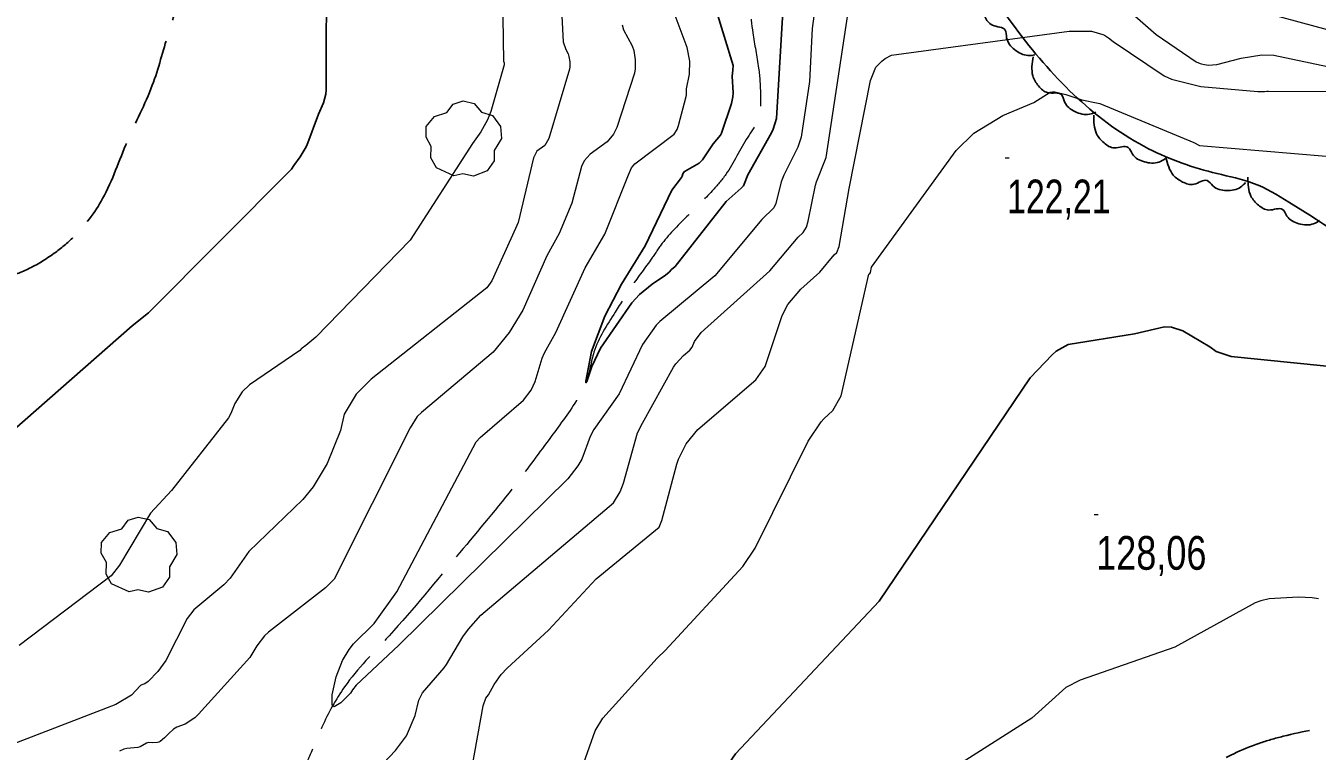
# Model space of a CAD drawing. Extents: x 483843 to 488449, y 4381269 to 4384483.
# Drawn here: x 485880.9 to 486216, y 4382730.9 to 4382919.1 of the extents above; entities that cross this region are included whole.
import ezdxf

# ---------------------------------------------------------------- set-up
doc = ezdxf.new("R2010")
doc.units = 0
doc.header["$LTSCALE"] = 3.8
doc.linetypes.add('LONG_DASHED', pattern=[7.5, 6, -1.5])
for name, color, linetype, lineweight in [('15', 7, 'LONG_DASHED', 13), ('27', 7, 'Continuous', 25), ('29', 7, 'Continuous', 13), ('38', 7, 'Continuous', 25), ('7', 7, 'Continuous', 13), ('8', 7, 'Continuous', 25), ('9', 7, 'Continuous', 13)]:
    doc.layers.add(name, color=color, linetype=linetype, lineweight=lineweight)

msp = doc.modelspace()

# ---------------------------------------------------------------- linework, layer by layer
at = {"layer": '15'}
msp.add_spline([(486065.22, 4382949.08), (486068.35, 4382930.7), (486069.57, 4382917.3), (486071.08, 4382908.17), (486071.58, 4382901.05), (486070.87, 4382894.66), (486068.25, 4382890.26), (486062.57, 4382880.56), (486059.04, 4382876.29), (486052.85, 4382870.03), (486046.08, 4382862.7), (486043.37, 4382858.83), (486038.17, 4382851.61), (486033.87, 4382844.85), (486028.35, 4382834.48), (486026.38, 4382826.86), (486024.21, 4382822.55), (486017.26, 4382812.6), (486008.1, 4382800.28), (485993.48, 4382782.38), (485975.18, 4382760.9), (485963.64, 4382747.64), (485957.75, 4382737.18), (485954.51, 4382729.62), (485952.12, 4382724.77), (485950.95, 4382722.8), (485947.3, 4382716.88), (485942.92, 4382710.35), (485938.93, 4382702.4), (485932.72, 4382688.86), (485930.2, 4382678.69), (485929.47, 4382673.2), (485929.22, 4382666.52), (485929.23, 4382661.56), (485945.62, 4382617.44), (485946.62, 4382612.05), (485946.07, 4382605.06), (485939.39, 4382592.57), (485935.24, 4382580.86), (485934.32, 4382573.72), (485932.79, 4382562.81), (485931.33, 4382552.28), (485929.61, 4382543.47), (485925.71, 4382534.7), (485922.35, 4382529.61), (485920.15, 4382522.44), (485919, 4382506.82), (485919.09, 4382501.71), (485919.55, 4382484.39), (485919.25, 4382472.08), (485919.24, 4382464.2), (485918.57, 4382446.78), (485919.45, 4382426.99), (485920.81, 4382413.51), (485921.23, 4382407.06), (485920.41, 4382402.4), (485918.93, 4382396.89), (485917.32, 4382390.64), (485916.53, 4382388.45), (485911.11, 4382376.87), (485903.16, 4382363.9), (485897.69, 4382359.6), (485889.85, 4382348.8), (485888.47, 4382342.25), (485885.05, 4382333.08)], degree=3, dxfattribs=at)
at = {"layer": '27'}
for points in [[(486286.37, 4382818.73), (486278.04, 4382823.01), (486270.91, 4382827.39), (486261.25, 4382830.52), (486249.55, 4382838.56), (486235.78, 4382853.4), (486208.71, 4382873.4), (486199.54, 4382878.26), (486190.05, 4382880.8), (486172.3, 4382887.23), (486138.6, 4382917.4), (486120.98, 4382941.85), (486113.4, 4382950.11), (486108.61, 4382953.78), (486094.45, 4382965.01), (486088.77, 4382972.26), (486086.08, 4382975.81), (486076.44, 4382986.75), (486071.81, 4382993.64), (486063.9, 4383007.83), (486054.58, 4383021.85), (486044.87, 4383035.93), (486027.43, 4383037.8), (485933.61, 4382938.44), (485919.77, 4382940.14), (485889.7, 4382939.08), (485839.54, 4382941.26), (485816.75, 4382944.76), (485741.23, 4382929.61), (485713.92, 4382937.9), (485681.19, 4382964.56), (485670.78, 4382975.78), (485652.13, 4382986.85), (485638.34, 4382985.71), (485603.43, 4382978.48), (485583.93, 4382969.73), (485574.59, 4382959.14), (485576.9, 4382938.62), (485580.71, 4382884.66), (485577.11, 4382863.44), (485511.92, 4382842.02), (485496.71, 4382848.88), (485482.18, 4382864.38), (485474.15, 4382877.06), (485456.13, 4382915.83), (485453.46, 4382926.82), (485449.3, 4382945.73), (485443.9, 4382957.94), (485427.92, 4382978.81), (485418.61, 4382987.72), (485404.26, 4383001.65), (485381.54, 4383009.27), (485374.73, 4383011.94)], [(486142.76, 4382911.6), (486140.99, 4382911.44), (486137.51, 4382912.96), (486135.45, 4382916.02), (486135.08, 4382918.04), (486131.75, 4382919.3), (486129.77, 4382921.54), (486128.9, 4382924.43), (486130.12, 4382929.24)], [(486158.61, 4382896.72), (486156.92, 4382896.17), (486153.19, 4382896.88), (486150.5, 4382899.41), (486149.69, 4382901.29), (486146.17, 4382901.78), (486143.74, 4382903.53), (486142.25, 4382906.16), (486142.37, 4382911.12)], [(486176.55, 4382884.62), (486174.98, 4382883.79), (486171.19, 4382883.84), (486168.1, 4382885.86), (486166.97, 4382887.58), (486163.42, 4382887.45), (486160.73, 4382888.75), (486158.81, 4382891.08), (486158.06, 4382895.98)], [(486197.48, 4382878.47), (486196.17, 4382877.28), (486192.47, 4382876.4), (486188.99, 4382877.61), (486187.47, 4382879), (486184.06, 4382878.01), (486181.13, 4382878.61), (486178.7, 4382880.4), (486176.78, 4382884.97)], [(486216.65, 4382868.61), (486215.09, 4382867.77), (486211.29, 4382867.79), (486208.19, 4382869.79), (486207.05, 4382871.5), (486203.49, 4382871.34), (486200.8, 4382872.62), (486198.85, 4382874.93), (486198.07, 4382879.83)]]:
    msp.add_spline(points, degree=3, dxfattribs=at)
at = {"layer": '29'}
for points in [[(485991.99, 4382880.21), (485987.45, 4382882.33), (485986.04, 4382884.87), (485986.14, 4382887.85), (485984.77, 4382890.26), (485984.81, 4382893.01), (485986.97, 4382895.61), (485990.16, 4382896.61), (485991.81, 4382898.8), (485994.38, 4382899.63), (485997.24, 4382898.98), (485999.19, 4382896.71), (486002, 4382895.89), (486004.13, 4382893.04), (486004.37, 4382889.91), (486002.49, 4382886.76), (486002.49, 4382884.08), (486000.67, 4382881.47), (485997.05, 4382880.13), (485994.28, 4382880.76)], [(485907.69, 4382772.24), (485903.15, 4382774.36), (485901.74, 4382776.9), (485901.84, 4382779.88), (485900.47, 4382782.29), (485900.51, 4382785.04), (485902.67, 4382787.64), (485905.86, 4382788.64), (485907.51, 4382790.83), (485910.08, 4382791.66), (485912.94, 4382791.01), (485914.89, 4382788.74), (485917.7, 4382787.92), (485919.83, 4382785.07), (485920.07, 4382781.94), (485918.19, 4382778.79), (485918.19, 4382776.11), (485916.37, 4382773.5), (485912.75, 4382772.16), (485909.98, 4382772.79)]]:
    msp.add_lwpolyline(points, close=True, dxfattribs=at)
at = {"layer": '38', "linetype": 'LONG_DASHED'}
for points in [[(485805.83, 4382807.93), (485813.72, 4382815.73), (485819.41, 4382824.46), (485826.4, 4382836.36), (485842.94, 4382842.88), (485854.73, 4382846.77), (485875.09, 4382853.51), (485881.43, 4382856.02), (485888.26, 4382860.12), (485893.29, 4382864.34), (485900.84, 4382874.3), (485907.25, 4382889.2), (485913.74, 4382903.72), (485917.86, 4382917.07), (485920.2, 4382924.47), (485925.39, 4382940.77), (485931.25, 4382952.95), (485933.84, 4382963.35), (485935.24, 4382965.03), (485938.85, 4382968.62), (485942.61, 4382972.14), (485948.64, 4382979.37), (485950.3, 4382982.85), (485954.37, 4382990.13)], [(486002.41, 4382273.58), (486006.82, 4382281.63), (486010.5, 4382294.08), (486011.32, 4382298.74), (486011.33, 4382306.55), (486011.49, 4382310.22), (486011.38, 4382320.43), (486011.34, 4382331.16), (486011.32, 4382340.91), (486013.77, 4382346.66), (486018.97, 4382358), (486022.33, 4382367.44), (486026.22, 4382380.87), (486030.95, 4382397.46), (486036.55, 4382411.74), (486040.05, 4382421.33), (486044.59, 4382432.14), (486048.67, 4382442.94), (486050.64, 4382445.9), (486062.61, 4382456.62), (486072.76, 4382463.93), (486076.16, 4382471.19), (486076.69, 4382483.58), (486076.55, 4382491.01), (486077.83, 4382516.39), (486080.04, 4382523.04), (486101.78, 4382565.89), (486105.9, 4382570.62), (486109.49, 4382575.78), (486121.64, 4382597.08), (486126.12, 4382606.62), (486132.11, 4382615.95), (486136.79, 4382626.61), (486137.01, 4382635.62), (486138.51, 4382644.2), (486139.76, 4382649.63), (486149.29, 4382679.28), (486159.19, 4382704.45), (486168.12, 4382713.08), (486188.13, 4382727.02), (486200.93, 4382732.95), (486207.2, 4382734.79), (486223.06, 4382737.62), (486235.56, 4382739.12), (486239.82, 4382740.25)]]:
    msp.add_spline(points, degree=3, dxfattribs=at)
at = {"layer": '7'}
for p, q in [((486135.07, 4382884.85), (486136.07, 4382884.85)), ((486158.18, 4382792.38), (486159.18, 4382792.38))]:
    msp.add_line(p, q, dxfattribs=at)
at = {"layer": '8'}
for points in [[(485874.3, 4382811.26), (485908.5, 4382841.28), (485912.75, 4382844.68), (485949.84, 4382881.94), (485950.43, 4382882.92), (485952.08, 4382885.14), (485953.44, 4382887.33), (485953.82, 4382888.11), (485956.87, 4382896.24), (485958.2, 4382899.13), (485958.74, 4382901.38), (485958.87, 4382902.5), (485958.93, 4382937.39)], [(486055.11, 4382939.35), (486064.46, 4382908.84), (486064.42, 4382907.59), (486064.21, 4382906.05), (486064.46, 4382901.75), (486064.4, 4382900.74), (486064.08, 4382899), (486061.45, 4382891.27), (486061.16, 4382890.76), (486059.29, 4382888.51), (486056.49, 4382884.34), (486055.62, 4382883.51), (486052.03, 4382881.45), (486051.79, 4382881.27), (486051.42, 4382880.69), (486051.28, 4382880.13), (486051.09, 4382879.78), (486048.58, 4382876.5), (486041.68, 4382862.05), (486035.46, 4382852.11), (486031.15, 4382843.82), (486027.74, 4382834.6), (486026.27, 4382826.98), (486026.28, 4382826.52), (486026.52, 4382826.87), (486027.77, 4382830.75), (486030.01, 4382835.5), (486038.22, 4382847.29), (486040.21, 4382849.46), (486043.47, 4382852.14), (486046.96, 4382854.44), (486047.9, 4382855.23)], [(486047.9, 4382855.23), (486048.5, 4382855.9), (486049.42, 4382856.68), (486062.65, 4382873.56), (486066.58, 4382876.97), (486067.12, 4382877.59), (486068.31, 4382880.51), (486074.46, 4382891.33), (486074.87, 4382892.28), (486075.73, 4382895.13), (486078.09, 4382934.55)], [(486250.22, 4382827.61), (486193.71, 4382833.3), (486189.87, 4382834.6), (486188.19, 4382835.82), (486181.17, 4382839.99), (486178.25, 4382840.93), (486176.42, 4382841), (486168.62, 4382839.25), (486151.43, 4382836.45), (486148.29, 4382834.68), (486147.25, 4382833.81), (486141.59, 4382827.76), (486102.33, 4382769.88), (486065.12, 4382730.29), (486062.91, 4382727.15), (486054.61, 4382711.91), (486039.28, 4382670.33), (486034.18, 4382662.66), (486033.17, 4382660.65)]]:
    msp.add_lwpolyline(points, dxfattribs=at)
at = {"layer": '9'}
for points in [[(486053.23, 4382834.95), (486053.83, 4382835.73), (486054.44, 4382837.19), (486056.14, 4382839.59), (486073.97, 4382855.55), (486081.32, 4382864.28), (486082.62, 4382865.5), (486083.5, 4382866.92), (486083.95, 4382868.42), (486085.81, 4382877.75), (486086.1, 4382878.67), (486088.64, 4382884.94), (486096.83, 4382939.32)], [(486087.33, 4382935.82), (486085.02, 4382918.46), (486084.26, 4382904.7), (486082.14, 4382890.27), (486081.3, 4382887.63), (486077.63, 4382880.39), (486076.92, 4382878.63), (486075.54, 4382873.01), (486075.04, 4382871.94), (486071.93, 4382868.84), (486059.74, 4382854.24), (486045.41, 4382842.44), (486044.49, 4382841.47), (486040.95, 4382836.41), (486034.92, 4382823.68), (486028.34, 4382814.37), (486027.35, 4382812.59), (486025.18, 4382806.7), (486024.17, 4382804.96), (486021.6, 4382801.6), (485977.69, 4382758.43), (485966.68, 4382748.08), (485965.66, 4382746.82), (485965.16, 4382746.01), (485962.65, 4382743.44), (485960.91, 4382742.44), (485960.63, 4382742.58), (485960.43, 4382742.9), (485960.45, 4382745.56), (485961.48, 4382750.23), (485963.1, 4382754.44), (485964.82, 4382757.36), (485965.96, 4382758.81), (485971.27, 4382764.07), (485977.19, 4382772.24), (485997.76, 4382811.17), (485998.78, 4382812.33), (486010.1, 4382822.03), (486012.04, 4382824.6), (486013.11, 4382826.87), (486014.89, 4382832.92), (486015.48, 4382834.3), (486018.47, 4382839.53)], [(486004.56, 4382932.71), (486004.86, 4382909.96)], [(486018.47, 4382839.53), (486026.1, 4382856.36), (486031.18, 4382865.05), (486037.28, 4382880.46), (486038.1, 4382882.3), (486038.95, 4382883.3), (486049.17, 4382891.04), (486049.93, 4382892.22), (486050.32, 4382893.23), (486052.26, 4382900.79), (486052.35, 4382901.26), (486052.36, 4382901.39), (486052.34, 4382902.04), (486052.38, 4382902.78), (486053.15, 4382906.62), (486053.25, 4382909.98), (486052.58, 4382913.51), (486045.03, 4382933.65)], [(486019.7, 4382928.35), (486020.39, 4382914.97), (486021.01, 4382913.01), (486021.64, 4382911.85), (486021.87, 4382911.16), (486022.08, 4382909.82), (486022.06, 4382908.53), (486021.98, 4382907.91), (486016.61, 4382889.89), (486015.61, 4382888.07), (486013.54, 4382886.59), (486012.64, 4382884.92), (486008.69, 4382868.14), (486007.97, 4382866.59), (486001.89, 4382853), (486000.58, 4382851.19), (485970.54, 4382827.47), (485966.61, 4382823.53), (485963.53, 4382818.41), (485962.55, 4382814.12), (485959.14, 4382805.61), (485955.46, 4382799.51), (485952.79, 4382796.21), (485938.76, 4382782.71), (485933.94, 4382775.81), (485932.26, 4382774.08), (485924.48, 4382767.6), (485922.74, 4382765.4), (485917.28, 4382754.48), (485915.2, 4382751.64), (485912.63, 4382749.04), (485911.76, 4382748.45), (485911.02, 4382748.18), (485910.7, 4382748), (485908.35, 4382745.45), (485904.3, 4382743.07)], [(486167.31, 4382922.95), (486174.23, 4382916.86), (486184.62, 4382909.79), (486185.69, 4382909.34), (486186.37, 4382909.16), (486187.77, 4382908.95), (486190, 4382909.13), (486196.32, 4382910.74), (486201.69, 4382911.6), (486204.81, 4382911.48), (486223.61, 4382907.57)], [(486233.39, 4382914.09), (486204.04, 4382922.07)], [(486035.64, 4382919.36), (486036.02, 4382918.13), (486038.29, 4382913.96), (486038.71, 4382912.71)], [(486049.82, 4382805.37), (486050.31, 4382806.69), (486052.24, 4382810.67), (486055.32, 4382814.4), (486070.38, 4382827.25), (486072.79, 4382830.7), (486077.21, 4382843.98), (486078.66, 4382846.87), (486082.05, 4382850.85), (486086.94, 4382855.23), (486090.72, 4382859.71), (486091.38, 4382860.34), (486091.95, 4382861.89), (486094.57, 4382876.95), (486100.08, 4382904.98), (486101.53, 4382908.44), (486103.02, 4382910), (486103.91, 4382910.67), (486105.61, 4382911.52), (486151.69, 4382917.75), (486157.48, 4382917.73), (486160.38, 4382916.9), (486160.83, 4382916.72), (486161.91, 4382916.04), (486163.08, 4382915.06), (486176.32, 4382906.19), (486178.21, 4382905.27), (486185.86, 4382903.41), (486200.63, 4382902.07), (486202.34, 4382902.11), (486203.01, 4382902.22), (486203.4, 4382902.2), (486395.24, 4382901.53)], [(486038.71, 4382912.71), (486039.08, 4382910.28), (486039.05, 4382907.94), (486038.91, 4382906.82), (486034.31, 4382892.76), (486033.44, 4382891.04), (486031.78, 4382889), (486027.36, 4382885.83), (486025.8, 4382884.11), (486025.09, 4382882.66), (486022.57, 4382873.1), (486019.29, 4382865.26), (486016.08, 4382859.45), (486009.92, 4382845.38), (486006.35, 4382839.53), (486002.23, 4382834.44), (485983.59, 4382818.84), (485982.51, 4382817.75), (485980.64, 4382814.79), (485960.91, 4382775.56), (485958.72, 4382773.31), (485943.85, 4382761.81), (485942.87, 4382760.88), (485940.86, 4382758.24), (485939.02, 4382755.25), (485925.73, 4382740.51), (485924.74, 4382739.61), (485922.24, 4382737.92), (485920.13, 4382737.15), (485919.22, 4382736.63), (485917.91, 4382735.47), (485916.9, 4382734.38), (485915.78, 4382733.44), (485915.45, 4382733.28), (485915.12, 4382733.16), (485913.88, 4382733.1), (485912.73, 4382733.17), (485912.45, 4382733.12), (485912.2, 4382733.05), (485910.62, 4382732.08), (485910, 4382731.91), (485907.08, 4382731.65), (485906.35, 4382731.46), (485905.23, 4382730.9)], [(486004.86, 4382909.96), (486004.99, 4382909.74), (486005.03, 4382909.61), (486005.07, 4382909.35), (486005.07, 4382909.11), (486005.05, 4382908.99), (486001.61, 4382896.9), (486000.71, 4382894.71), (485998.95, 4382891.65), (485996.84, 4382888.62), (485980.67, 4382863.48), (485956.18, 4382838.37), (485953.57, 4382836.15), (485952.61, 4382835.52), (485952.45, 4382835.39), (485951.99, 4382834.92), (485938.98, 4382826), (485937.07, 4382824.16), (485935.16, 4382821.12), (485934.14, 4382818.56), (485933.5, 4382817.42), (485918.71, 4382798.59), (485913.24, 4382792.67), (485905.23, 4382779.17), (485903.04, 4382776.47), (485879.15, 4382758.33)], [(486022.78, 4382719.58), (486028.65, 4382736.22), (486030.68, 4382739.47), (486044.79, 4382755.11), (486046.85, 4382757.1), (486067, 4382778.81), (486070.23, 4382783.58), (486083.9, 4382811.37), (486087.32, 4382816.36), (486088, 4382817.17), (486090.31, 4382819.33), (486092.54, 4382823.12), (486099.66, 4382854.69), (486099.91, 4382854.91), (486100.11, 4382855.14), (486100.14, 4382855.17), (486100.37, 4382856.51), (486122.34, 4382886.82), (486126.97, 4382891.28), (486134.44, 4382895.88), (486142.55, 4382899.2), (486146.75, 4382901.92), (486147.35, 4382902.01), (486148, 4382902.01), (486150.77, 4382901.33), (486155, 4382899.9), (486159.19, 4382899.09), (486159.6, 4382898.98), (486184.04, 4382888.85), (486185.5, 4382888.04), (486226.62, 4382884.66)], [(485956.37, 4382709.46), (485976.88, 4382731.08), (485979.66, 4382734.91), (485981.95, 4382740.23), (485982.92, 4382744.17), (485983.84, 4382746.06), (485989.44, 4382752.52), (485990.07, 4382753.41), (485994.29, 4382760.62), (485995.79, 4382762.63), (485999.03, 4382766.22), (486033.45, 4382795.34), (486035.15, 4382798.21), (486036.03, 4382800.51), (486039.64, 4382813.51), (486040.99, 4382816.07), (486048.98, 4382830.55), (486049.59, 4382831.42), (486051.63, 4382833.56), (486053.23, 4382834.95)], [(485996.66, 4382726.32), (485999.59, 4382742.66), (486000.26, 4382744.67), (486000.95, 4382745.55), (486002.45, 4382748.27), (486004.25, 4382750.83), (486005.81, 4382752.47), (486016.57, 4382762.31), (486028.93, 4382775.69), (486045.3, 4382789.08), (486045.99, 4382790.81), (486049.82, 4382805.37)], [(486216.38, 4382770.47), (486214.74, 4382770.76), (486211.11, 4382770.91), (486203.58, 4382770.48), (486201.41, 4382769.95), (486199.92, 4382769.4), (486179.09, 4382757.94), (486154.56, 4382749.32), (486150.79, 4382747.46), (486141.98, 4382739.53), (486102.05, 4382714.11), (486100.77, 4382712.37), (486100.57, 4382711.97), (486100.26, 4382711.14), (486092.77, 4382678.55), (486092.63, 4382677.43), (486092.43, 4382670.32)], [(485904.3, 4382743.07), (485873.88, 4382731.33)]]:
    msp.add_lwpolyline(points, dxfattribs=at)

# ---------------------------------------------------------------- texts
at = {"layer": '7'}
for s, width, p in [('122,21', 0.75, (486135.57, 4382870.48)), ('128,06', 0.8, (486158.68, 4382778.01))]:
    msp.add_text(s, height=8.75, dxfattribs=dict(at, width=width)).set_placement(p)

doc.saveas('drawing.dxf')
